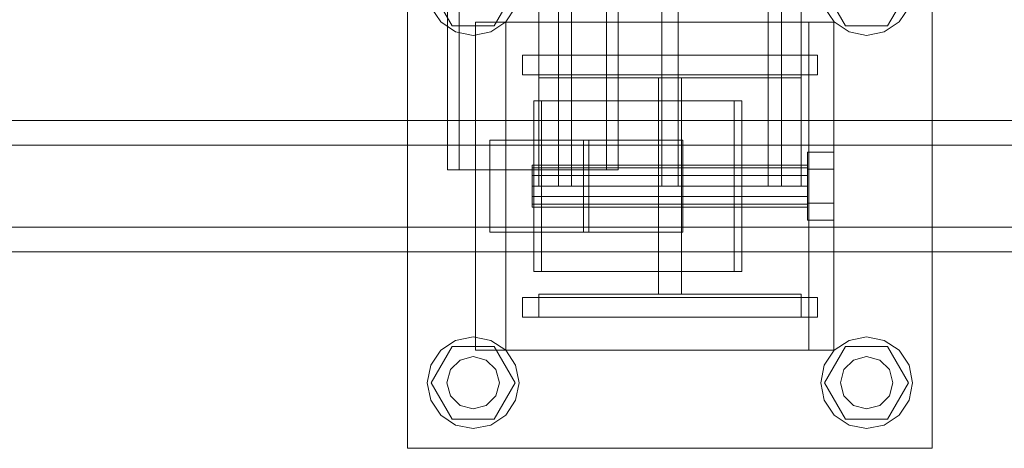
# Model space of a CAD drawing. Header units: millimetres. Extents: x -2233 to 61924, y -68080 to 6847.
# Tile 497 of 656: x 16249 to 16549, y -18510 to -18379. Entities that reach past the tile are written whole.
import ezdxf

# ---------------------------------------------------------------- set-up
doc = ezdxf.new("R2010")
doc.units = ezdxf.units.MM
doc.layers.add('superior_C02', color=7, linetype='Continuous', lineweight=0)

msp = doc.modelspace()

# ---------------------------------------------------------------- linework, layer by layer
at = {"layer": 'superior_C02'}
for p, q in [((16416.947, -17570), (16416.947, -18430)), ((16444.447, -17570), (16444.447, -18430)), ((16449.447, -18430), (16449.447, -17570)), ((16476.947, -18430), (16476.947, -17570)), ((16379.065, -17575), (16379.065, -18425)), ((16382.642, -18425), (16382.642, -17575)), ((16427.556, -18425), (16427.556, -17575)), ((16431.133, -17575), (16431.133, -18425)), ((16366.947, -18510), (16366.947, -18350)), ((16526.947, -18350), (16526.947, -18510)), ((16380.547, -18381.085), (16374.147, -18370)), ((16399.747, -18370), (16393.347, -18381.085)), ((16500.547, -18381.085), (16494.147, -18370)), ((16519.747, -18370), (16513.347, -18381.085)), ((16377.047, -18379.899), (16374.012, -18375.358)), ((16399.881, -18375.358), (16396.846, -18379.899)), ((16406.947, -18430), (16406.947, -18375)), ((16412.947, -18430), (16412.947, -18375)), ((16480.947, -18430), (16480.947, -18375)), ((16486.947, -18430), (16486.947, -18375)), ((16497.047, -18379.899), (16494.012, -18375.358)), ((16519.881, -18375.358), (16516.846, -18379.899)), ((16381.589, -18382.934), (16377.047, -18379.899)), ((16387.605, -18480), (16387.605, -18380)), ((16387.605, -18380), (16489.322, -18380)), ((16396.846, -18379.899), (16392.304, -18382.934)), ((16396.947, -18480), (16396.947, -18380)), ((16396.947, -18380), (16496.947, -18380)), ((16489.322, -18380), (16489.322, -18480)), ((16496.947, -18380), (16496.947, -18480)), ((16501.589, -18382.934), (16497.047, -18379.899)), ((16516.846, -18379.899), (16512.304, -18382.934)), ((16393.347, -18381.085), (16380.547, -18381.085)), ((16386.947, -18384), (16381.589, -18382.934)), ((16392.304, -18382.934), (16386.947, -18384)), ((16513.347, -18381.085), (16500.547, -18381.085)), ((16506.947, -18384), (16501.589, -18382.934)), ((16512.304, -18382.934), (16506.947, -18384)), ((16401.947, -18390), (16491.947, -18390)), ((16401.947, -18396), (16401.947, -18390)), ((16406.947, -18397), (16406.947, -18390)), ((16406.947, -18390), (16486.947, -18390)), ((16486.947, -18390), (16486.947, -18397)), ((16491.947, -18396), (16491.947, -18390)), ((16401.947, -18396), (16491.947, -18396)), ((16486.947, -18397), (16406.947, -18397)), ((16443.447, -18463), (16443.447, -18397)), ((16443.447, -18397), (16450.447, -18397)), ((16450.447, -18397), (16450.447, -18463)), ((16466.511, -18404), (16405.42, -18404)), ((16405.42, -18404), (16405.42, -18456)), ((16407.805, -18404), (16405.42, -18404)), ((16407.805, -18456), (16407.805, -18404)), ((16407.805, -18404), (16468.896, -18404)), ((16466.511, -18456), (16466.511, -18404)), ((16466.511, -18404), (16468.896, -18404)), ((16468.896, -18404), (16468.896, -18456)), ((17048.368, -18410), (15902.908, -18410)), ((15914.83, -18410), (17060.29, -18410)), ((17104.829, -18410), (15939.698, -18410)), ((15951.957, -18410), (17117.088, -18410)), ((16420.609, -18416), (16391.973, -18416)), ((16391.973, -18416), (16391.973, -18444)), ((16422.244, -18416), (16391.973, -18416)), ((16420.609, -18444), (16420.609, -18416)), ((16420.609, -18416), (16450.88, -18416)), ((16422.244, -18444), (16422.244, -18416)), ((16422.244, -18416), (16450.88, -18416)), ((16450.88, -18416), (16450.88, -18444)), ((17048.41, -18417.5), (15939.909, -18417.5)), ((15951.746, -18417.5), (17060.248, -18417.5)), ((16488.947, -18424.8), (16488.947, -18419.6)), ((16496.947, -18419.6), (16488.947, -18419.6)), ((16496.947, -18419.6), (16496.947, -18424.8)), ((16379.065, -18425), (16427.556, -18425)), ((16379.065, -18425), (16382.642, -18425)), ((16431.133, -18425), (16382.642, -18425)), ((16404.947, -18424.457), (16404.947, -18423.6)), ((16488.947, -18423.6), (16404.947, -18423.6)), ((16404.947, -18424.457), (16404.947, -18426.8)), ((16404.947, -18424.457), (16488.947, -18424.457)), ((16431.133, -18425), (16427.556, -18425)), ((16488.947, -18423.6), (16488.947, -18424.457)), ((16488.947, -18424.457), (16488.947, -18426.8)), ((16488.947, -18424.8), (16488.947, -18435.2)), ((16488.947, -18424.8), (16496.947, -18424.8)), ((16496.947, -18424.8), (16496.947, -18435.2)), ((16404.947, -18426.8), (16404.947, -18430)), ((16404.947, -18426.8), (16488.947, -18426.8)), ((16488.947, -18426.8), (16488.947, -18430)), ((16404.947, -18430), (16404.947, -18433.2)), ((16404.947, -18430), (16488.947, -18430)), ((16406.947, -18430), (16412.947, -18430)), ((16476.947, -18430), (16416.947, -18430)), ((16449.447, -18430), (16444.447, -18430)), ((16480.947, -18430), (16486.947, -18430)), ((16488.947, -18430), (16488.947, -18433.2)), ((16404.947, -18433.2), (16404.947, -18435.543)), ((16404.947, -18433.2), (16488.947, -18433.2)), ((16488.947, -18433.2), (16488.947, -18435.543)), ((16404.947, -18435.543), (16404.947, -18436.4)), ((16404.947, -18435.543), (16488.947, -18435.543)), ((16404.947, -18436.4), (16488.947, -18436.4)), ((16488.947, -18435.2), (16488.947, -18440.4)), ((16488.947, -18435.2), (16496.947, -18435.2)), ((16488.947, -18435.543), (16488.947, -18436.4)), ((16496.947, -18435.2), (16496.947, -18440.4)), ((15939.909, -18442.5), (17048.41, -18442.5)), ((15951.746, -18442.5), (17060.248, -18442.5)), ((16488.947, -18440.4), (16496.947, -18440.4)), ((16391.973, -18444), (16420.609, -18444)), ((16391.973, -18444), (16422.244, -18444)), ((16450.88, -18444), (16420.609, -18444)), ((16450.88, -18444), (16422.244, -18444)), ((15902.908, -18450), (17048.368, -18450)), ((15914.83, -18450), (17060.29, -18450)), ((15939.698, -18450), (17104.829, -18450)), ((15951.957, -18450), (17117.088, -18450)), ((16405.42, -18456), (16466.511, -18456)), ((16405.42, -18456), (16407.805, -18456)), ((16468.896, -18456), (16407.805, -18456)), ((16468.896, -18456), (16466.511, -18456)), ((16401.947, -18464), (16491.947, -18464)), ((16401.947, -18470), (16401.947, -18464)), ((16406.947, -18470), (16406.947, -18463)), ((16406.947, -18463), (16486.947, -18463)), ((16450.447, -18463), (16443.447, -18463)), ((16486.947, -18463), (16486.947, -18470)), ((16491.947, -18470), (16491.947, -18464)), ((16401.947, -18470), (16491.947, -18470)), ((16486.947, -18470), (16406.947, -18470)), ((16381.589, -18477.066), (16386.947, -18476)), ((16386.947, -18476), (16392.304, -18477.066)), ((16501.589, -18477.066), (16506.947, -18476)), ((16506.947, -18476), (16512.304, -18477.066)), ((16374.147, -18490), (16380.547, -18478.915)), ((16377.047, -18480.101), (16381.589, -18477.066)), ((16380.547, -18478.915), (16393.347, -18478.915)), ((16392.304, -18477.066), (16396.846, -18480.101)), ((16393.347, -18478.915), (16399.747, -18490)), ((16494.147, -18490), (16500.547, -18478.915)), ((16497.047, -18480.101), (16501.589, -18477.066)), ((16500.547, -18478.915), (16513.347, -18478.915)), ((16512.304, -18477.066), (16516.846, -18480.101)), ((16513.347, -18478.915), (16519.747, -18490)), ((16374.012, -18484.642), (16377.047, -18480.101)), ((16382.947, -18483.072), (16386.947, -18482)), ((16386.947, -18482), (16390.947, -18483.072)), ((16489.322, -18480), (16387.605, -18480)), ((16396.846, -18480.101), (16399.881, -18484.642)), ((16496.947, -18480), (16396.947, -18480)), ((16494.012, -18484.642), (16497.047, -18480.101)), ((16502.947, -18483.072), (16506.947, -18482)), ((16506.947, -18482), (16510.947, -18483.072)), ((16516.846, -18480.101), (16519.881, -18484.642)), ((16372.947, -18490), (16374.012, -18484.642)), ((16380.018, -18486), (16382.947, -18483.072)), ((16390.947, -18483.072), (16393.875, -18486)), ((16399.881, -18484.642), (16400.947, -18490)), ((16492.947, -18490), (16494.012, -18484.642)), ((16500.018, -18486), (16502.947, -18483.072)), ((16510.947, -18483.072), (16513.875, -18486)), ((16519.881, -18484.642), (16520.947, -18490)), ((16378.947, -18490), (16380.018, -18486)), ((16393.875, -18486), (16394.947, -18490)), ((16498.947, -18490), (16500.018, -18486)), ((16513.875, -18486), (16514.947, -18490)), ((16374.012, -18495.358), (16372.947, -18490)), ((16380.547, -18501.085), (16374.147, -18490)), ((16380.018, -18494), (16378.947, -18490)), ((16399.747, -18490), (16393.347, -18501.085)), ((16394.947, -18490), (16393.875, -18494)), ((16400.947, -18490), (16399.881, -18495.358)), ((16494.012, -18495.358), (16492.947, -18490)), ((16500.547, -18501.085), (16494.147, -18490)), ((16500.018, -18494), (16498.947, -18490)), ((16519.747, -18490), (16513.347, -18501.085)), ((16514.947, -18490), (16513.875, -18494)), ((16520.947, -18490), (16519.881, -18495.358)), ((16382.947, -18496.928), (16380.018, -18494)), ((16393.875, -18494), (16390.947, -18496.928)), ((16502.947, -18496.928), (16500.018, -18494)), ((16513.875, -18494), (16510.947, -18496.928)), ((16377.047, -18499.899), (16374.012, -18495.358)), ((16386.947, -18498), (16382.947, -18496.928)), ((16390.947, -18496.928), (16386.947, -18498)), ((16399.881, -18495.358), (16396.846, -18499.899)), ((16497.047, -18499.899), (16494.012, -18495.358)), ((16506.947, -18498), (16502.947, -18496.928)), ((16510.947, -18496.928), (16506.947, -18498)), ((16519.881, -18495.358), (16516.846, -18499.899)), ((16381.589, -18502.934), (16377.047, -18499.899)), ((16396.846, -18499.899), (16392.304, -18502.934)), ((16501.589, -18502.934), (16497.047, -18499.899)), ((16516.846, -18499.899), (16512.304, -18502.934)), ((16393.347, -18501.085), (16380.547, -18501.085)), ((16386.947, -18504), (16381.589, -18502.934)), ((16392.304, -18502.934), (16386.947, -18504)), ((16513.347, -18501.085), (16500.547, -18501.085)), ((16506.947, -18504), (16501.589, -18502.934)), ((16512.304, -18502.934), (16506.947, -18504)), ((16526.947, -18510), (16366.947, -18510))]:
    msp.add_line(p, q, dxfattribs=at)

doc.saveas('drawing.dxf')
